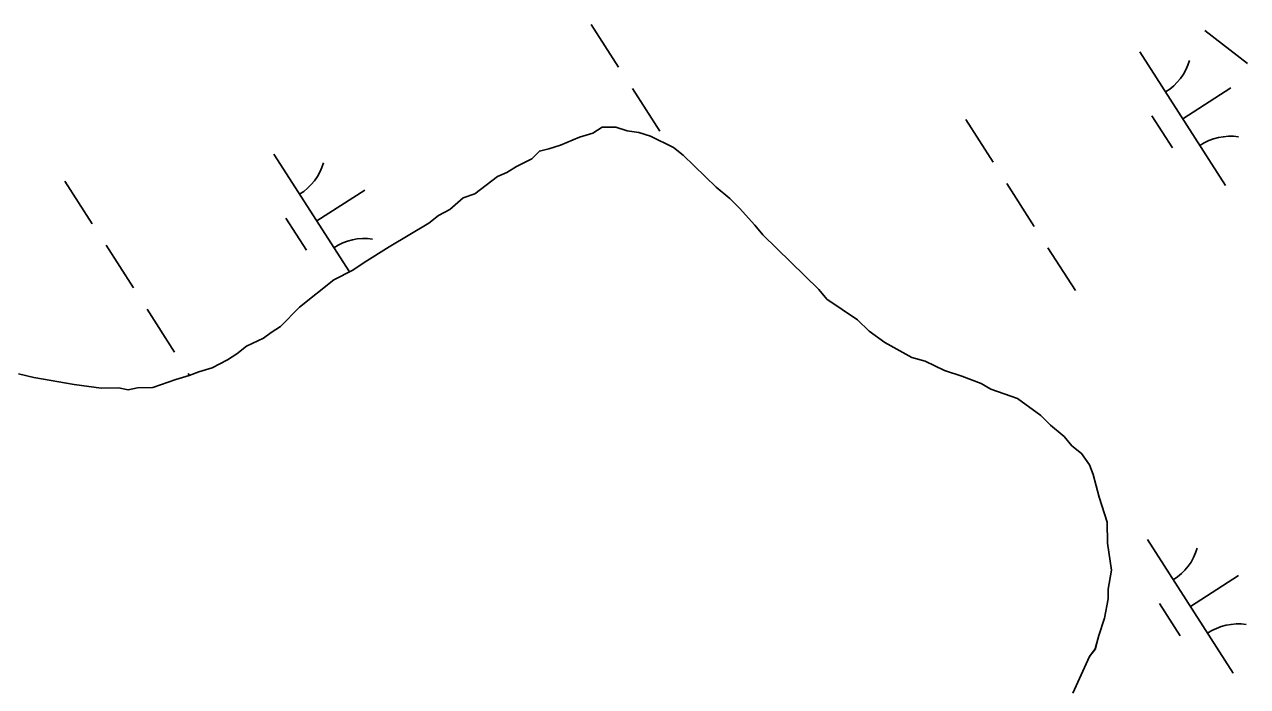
# Model space of a CAD drawing. Extents: x 3962991 to 3983549, y 181631 to 204078.
# Drawn here: x 3973593.3 to 3973978.9, y 193011.5 to 193220.1 of the extents above; entities that cross this region are included whole.
import ezdxf

# ---------------------------------------------------------------- set-up
doc = ezdxf.new("R2010")
doc.units = 0
for name, color, linetype in [('V-TOPO-SHOR', 7, 'Continuous'), ('V-UTIL-LINE', 7, 'Continuous'), ('V-WETL-SWMP', 7, 'Continuous')]:
    doc.layers.add(name, color=color, linetype=linetype)

msp = doc.modelspace()

# ---------------------------------------------------------------- linework, layer by layer
at = {"layer": 'V-TOPO-SHOR'}
msp.add_lwpolyline([(3973923.86, 193009.35), (3973929.17, 193020.9), (3973930.95, 193023.33), (3973932.11, 193027.58), (3973933.87, 193033.04), (3973935, 193039.09), (3973934.97, 193042.12), (3973936.1, 193048.17), (3973934.8, 193056.62), (3973934.72, 193063.27), (3973932.21, 193071.1), (3973930.31, 193078.33), (3973929.07, 193081.33), (3973926.61, 193084.93), (3973923.56, 193087.32), (3973921.11, 193090.31), (3973916.83, 193093.89), (3973913.78, 193096.87), (3973906.46, 193102.23), (3973897.97, 193105.15), (3973894.92, 193106.93), (3973888.85, 193109.27), (3973883.39, 193111.02), (3973877.31, 193113.98), (3973873.07, 193115.14), (3973864.55, 193119.87), (3973859.68, 193123.44), (3973856.01, 193127.02), (3973846.26, 193133.56), (3973843.81, 193136.55), (3973826.08, 193153.88), (3973823.62, 193156.87), (3973818.73, 193162.25), (3973815.67, 193165.24), (3973811.4, 193168.82), (3973801, 193178.97), (3973797.96, 193181.35), (3973790.66, 193184.89), (3973787.02, 193186.06), (3973783.39, 193186.62), (3973779.75, 193187.79), (3973775.52, 193187.74), (3973772.52, 193185.89), (3973768.3, 193184.63), (3973762.29, 193182.14), (3973758.67, 193180.89), (3973755.66, 193180.25), (3973753.27, 193177.81), (3973748.46, 193175.33), (3973745.46, 193173.49), (3973742.45, 193172.24), (3973735.27, 193166.72), (3973731.65, 193165.47), (3973727.46, 193161.79), (3973723.86, 193159.94), (3973720.87, 193157.48), (3973708.26, 193150.08), (3973700.46, 193145.16), (3973696.86, 193142.7), (3973690.85, 193139.61), (3973680.07, 193131.02), (3973674.1, 193124.91), (3973671.1, 193123.06), (3973668.71, 193121.21), (3973663.29, 193118.74), (3973660.3, 193116.28), (3973657.3, 193114.43), (3973652.49, 193111.96), (3973648.28, 193110.7), (3973645.27, 193109.46), (3973641.05, 193108.2), (3973633.83, 193105.7), (3973629, 193105.64), (3973625.98, 193105), (3973622.95, 193105.57), (3973617.51, 193105.51), (3973609.04, 193106.62), (3973596.32, 193108.89), (3973591.47, 193110.04)], dxfattribs=at)
at = {"layer": 'V-UTIL-LINE'}
msp.add_lwpolyline([(3973965.46, 193218.21), (3973978.95, 193207.86)], dxfattribs=at)
at = {"layer": 'V-WETL-SWMP'}
for p, q in [((3973772.02, 193220.13), (3973780.66, 193206.66)), ((3973945.02, 193211.47), (3973972.01, 193169.38)), ((3973784.98, 193199.93), (3973793.61, 193186.46)), ((3973958.51, 193190.43), (3973973.67, 193200.14)), ((3973890.12, 193190.18), (3973898.75, 193176.71)), ((3973948.78, 193191.32), (3973955.26, 193181.21)), ((3973671.97, 193179.24), (3973695.76, 193142.13)), ((3973606.09, 193170.77), (3973614.72, 193157.3)), ((3973903.07, 193169.97), (3973911.71, 193156.5)), ((3973685.46, 193158.2), (3973700.61, 193167.91)), ((3973675.73, 193159.08), (3973682.2, 193148.98)), ((3973619.04, 193150.56), (3973627.67, 193137.09)), ((3973916.02, 193149.77), (3973924.66, 193136.3)), ((3973631.99, 193130.36), (3973640.63, 193116.89)), ((3973644.94, 193110.16), (3973645.37, 193109.5)), ((3973947.44, 193057.75), (3973974.42, 193015.66)), ((3973960.93, 193036.7), (3973976.09, 193046.42)), ((3973951.2, 193037.59), (3973957.68, 193027.49))]:
    msp.add_line(p, q, dxfattribs=at)
for points in [[(3973930.31, 193078.33), (3973929.07, 193081.33), (3973926.61, 193084.93), (3973923.56, 193087.32), (3973921.11, 193090.31), (3973916.83, 193093.89), (3973913.78, 193096.87), (3973906.46, 193102.23), (3973897.97, 193105.15), (3973894.92, 193106.93), (3973888.85, 193109.27), (3973883.39, 193111.02), (3973877.31, 193113.98), (3973873.07, 193115.14), (3973864.55, 193119.87), (3973859.68, 193123.44), (3973856.01, 193127.02), (3973846.26, 193133.56), (3973843.81, 193136.55), (3973826.08, 193153.88), (3973823.62, 193156.87), (3973818.73, 193162.25), (3973815.67, 193165.24), (3973811.4, 193168.81), (3973801, 193178.97), (3973797.96, 193181.35), (3973790.66, 193184.89), (3973787.02, 193186.06), (3973783.39, 193186.62), (3973779.75, 193187.79), (3973775.52, 193187.74), (3973772.52, 193185.89), (3973768.3, 193184.63), (3973762.29, 193182.14), (3973758.67, 193180.89), (3973755.66, 193180.25), (3973753.27, 193177.81), (3973748.46, 193175.33), (3973745.46, 193173.49), (3973742.45, 193172.24), (3973735.27, 193166.72), (3973731.65, 193165.47), (3973727.46, 193161.79), (3973723.86, 193159.94), (3973720.87, 193157.48), (3973708.26, 193150.08), (3973700.46, 193145.16), (3973696.86, 193142.7), (3973690.85, 193139.61), (3973680.08, 193131.02), (3973674.1, 193124.9), (3973671.1, 193123.06), (3973668.71, 193121.22), (3973663.29, 193118.74), (3973660.3, 193116.28), (3973657.3, 193114.43), (3973652.49, 193111.96), (3973648.28, 193110.7), (3973645.27, 193109.46), (3973641.05, 193108.2), (3973633.83, 193105.7), (3973629, 193105.64), (3973625.98, 193105), (3973622.95, 193105.57), (3973617.51, 193105.51), (3973609.04, 193106.62), (3973596.32, 193108.89), (3973591.47, 193110.04)], [(3973923.86, 193009.35), (3973929.17, 193020.89), (3973930.96, 193023.33), (3973932.11, 193027.58), (3973933.86, 193033.04), (3973935, 193039.1), (3973934.97, 193042.12), (3973936.1, 193048.17), (3973934.8, 193056.62), (3973934.72, 193063.27), (3973932.21, 193071.1), (3973930.31, 193078.33)]]:
    msp.add_lwpolyline(points, dxfattribs=at)
for centre, start, end in [((3973943.81, 193213.81), 301.8919, 343.4355), ((3973973.62, 193167.3), 81.8919, 123.4355), ((3973670.75, 193181.58), 301.8919, 343.4355), ((3973700.57, 193135.07), 81.8919, 123.4355), ((3973946.22, 193060.09), 301.8919, 343.4355), ((3973976.04, 193013.58), 81.8919, 123.4355)]:
    msp.add_arc(centre, 17.62, start, end, dxfattribs=at)

doc.saveas('drawing.dxf')
